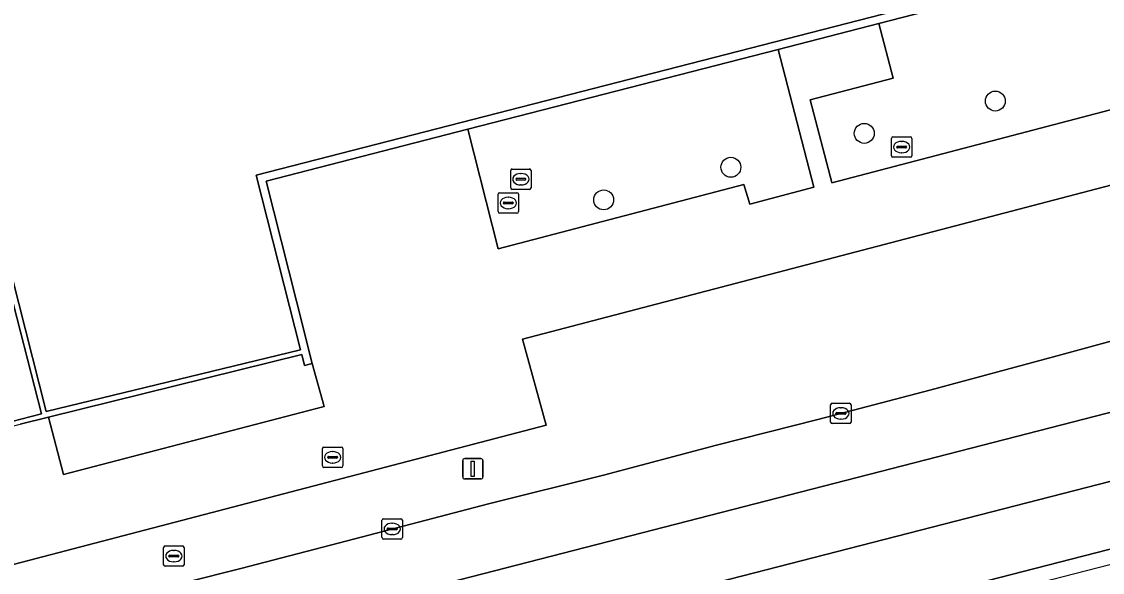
# Model space of a CAD drawing. Extents: x 160806 to 161707, y 383696 to 384148.
# Drawn here: x 161344.7 to 161397.7, y 383965.9 to 383992.9 of the extents above; entities that cross this region are included whole.
import ezdxf

# ---------------------------------------------------------------- set-up
doc = ezdxf.new("R2010")
doc.units = 0
for name, color, linetype in [('IMGEO_Berm_groen', 7, 'Continuous'), ('IMGEO_Boom', 7, 'Continuous'), ('IMGEO_Brandkraan', 7, 'Continuous'), ('IMGEO_Erf', 7, 'Continuous'), ('IMGEO_Groenvoorziening', 7, 'Continuous'), ('IMGEO_Hek', 7, 'Continuous'), ('IMGEO_Kolk', 7, 'Continuous'), ('IMGEO_Lichtmast', 7, 'Continuous'), ('IMGEO_Muur', 7, 'Continuous'), ('IMGEO_Rijbaan_lokaal_gesloten', 7, 'Continuous'), ('IMGEO_Rioolput', 7, 'Continuous'), ('IMGEO_Voetpad_op_trap', 7, 'Continuous'), ('IMGEO_Voetpad_open', 7, 'Continuous')]:
    doc.layers.add(name, color=color, linetype=linetype)

msp = doc.modelspace()

# ---------------------------------------------------------------- linework, layer by layer
at = {"layer": 'IMGEO_Berm_groen'}
for points in [[(161414.805, 383989.287), (161369.289, 383977.37), (161370.444, 383973.147), (161318.287, 383959.498), (161275.829, 383948.409)], [(161465.14, 383986.182), (161455.902, 383982.36), (161453.055, 383981.256), (161450.194, 383980.461), (161341.031, 383952.394), (161279.919, 383936.647), (161280.177, 383935.571), (161279.794, 383935.48), (161279.911, 383935.042), (161282.439, 383924.956), (161282.559, 383924.49), (161282.934, 383924.586), (161283.186, 383923.58), (161283.395, 383923.636), (161338.43, 383938.073)], [(161311.972, 383955.039), (161317.913, 383956.519), (161322.038, 383957.557), (161327.259, 383958.907), (161332.308, 383960.13), (161335.609, 383960.98), (161335.793, 383961.02), (161335.931, 383961.064), (161340.058, 383962.163), (161350.158, 383964.769), (161355.478, 383966.108), (161361.07, 383967.572), (161367.616, 383969.283), (161373.257, 383970.696), (161378.799, 383972.171), (161383.779, 383973.426), (161389.261, 383974.862), (161395.335, 383976.49), (161401.441, 383978.166)]]:
    msp.add_lwpolyline(points, dxfattribs=at)
at = {"layer": 'IMGEO_Boom'}
for centre in [(161392.474, 383989.047), (161386.048, 383987.461), (161379.507, 383985.798), (161373.271, 383984.199)]:
    msp.add_circle(centre, 0.489, dxfattribs=at)
at = {"layer": 'IMGEO_Brandkraan'}
for p, q in [((161359.478, 383971.141), (161359.478, 383971.993)), ((161359.553, 383972.067), (161360.405, 383972.067)), ((161359.966, 383971.847), (161359.991, 383971.847)), ((161360.479, 383971.993), (161360.479, 383971.141)), ((161359.737, 383971.561), (161359.737, 383971.573)), ((161360.175, 383971.524), (161359.777, 383971.524)), ((161359.78, 383971.61), (161360.178, 383971.61)), ((161360.221, 383971.573), (161360.221, 383971.561)), ((161360.405, 383971.067), (161359.553, 383971.067)), ((161359.989, 383971.287), (161359.964, 383971.287))]:
    msp.add_line(p, q, dxfattribs=at)
for points in [[(161359.478, 383971.141), (161359.478, 383971.993)], [(161359.553, 383972.067), (161360.405, 383972.067)], [(161360.479, 383971.993), (161360.479, 383971.141)], [(161360.405, 383971.067), (161359.553, 383971.067)]]:
    msp.add_lwpolyline(points, dxfattribs=at)
for centre, radius, start, end in [((161359.555, 383971.991), 0.0765, 91.552, 178.448), ((161359.555, 383971.991), 0.0765, 91.552, 178.448), ((161360.403, 383971.991), 0.0765, 1.552, 88.448), ((161360.403, 383971.991), 0.0765, 1.552, 88.448), ((161359.777, 383971.57), 0.0403, 85.8775, 175.7526), ((161359.774, 383971.56), 0.0366, 178.938, 274.7102), ((161360.178, 383971.567), 0.043, 264.8664, 352.4533), ((161360.182, 383971.572), 0.0386, 1.7309, 96.639), ((161359.555, 383971.143), 0.0765, 181.552, 268.448), ((161359.555, 383971.143), 0.0765, 181.552, 268.448), ((161360.403, 383971.143), 0.0765, 271.552, 358.448), ((161360.403, 383971.143), 0.0765, 271.552, 358.448)]:
    msp.add_arc(centre, radius, start, end, dxfattribs=at)
for centre, major_axis, ratio, start_param, end_param in [((161359.965, 383971.567), (-0.387, 0.002), 0.722429, 4.712389, 7.853982), ((161359.99, 383971.567), (-0.39, 0.002), 0.717154, 1.570796, 4.712389)]:
    msp.add_ellipse(centre, major_axis=major_axis, ratio=ratio, start_param=start_param, end_param=end_param, dxfattribs=at)
at = {"layer": 'IMGEO_Erf'}
for points in [[(161413.655, 383999.784), (161386.763, 383992.855), (161387.458, 383990.174), (161383.395, 383989.108), (161384.458, 383985.055), (161384.463, 383985.036), (161413.409, 383992.628), (161458.747, 384004.559)], [(161334.939, 383975.395), (161335.334, 383972.944), (161343.349, 383975.042), (161342.069, 383979.923), (161343.993, 383980.405), (161344.245, 383980.474), (161345.931, 383973.819), (161358.404, 383976.836), (161356.237, 383985.403), (161413.556, 384000.171)]]:
    msp.add_lwpolyline(points, dxfattribs=at)
at = {"layer": 'IMGEO_Groenvoorziening'}
for points in [[(161381.829, 383991.584), (161366.613, 383987.664), (161368.093, 383981.802), (161380.149, 383984.948), (161380.433, 383983.993), (161383.572, 383984.82)], [(161358.982, 383976.178), (161358.596, 383976.074), (161358.462, 383976.605), (161346.051, 383973.539), (161346.78, 383970.721), (161359.565, 383974.065)]]:
    msp.add_lwpolyline(points, close=True, dxfattribs=at)
at = {"layer": 'IMGEO_Hek'}
msp.add_lwpolyline([(161341.247, 383951.682), (161457.839, 383981.686)], dxfattribs=at)
at = {"layer": 'IMGEO_Kolk'}
for p, q in [((161384.4, 383973.295), (161384.4, 383974.147)), ((161384.475, 383974.221), (161385.327, 383974.221)), ((161384.888, 383974.001), (161384.913, 383974.001)), ((161385.401, 383974.147), (161385.401, 383973.295)), ((161384.659, 383973.715), (161384.659, 383973.727)), ((161385.097, 383973.678), (161384.699, 383973.678)), ((161384.702, 383973.764), (161385.1, 383973.764)), ((161384.911, 383973.441), (161384.886, 383973.441)), ((161385.143, 383973.727), (161385.143, 383973.715)), ((161385.327, 383973.221), (161384.475, 383973.221)), ((161362.4, 383967.626), (161362.4, 383968.478)), ((161362.475, 383968.552), (161363.327, 383968.552)), ((161362.888, 383968.332), (161362.913, 383968.332)), ((161363.401, 383968.478), (161363.401, 383967.626)), ((161362.659, 383968.046), (161362.659, 383968.058)), ((161363.097, 383968.009), (161362.699, 383968.009)), ((161362.702, 383968.095), (161363.1, 383968.095)), ((161362.911, 383967.772), (161362.886, 383967.772)), ((161363.143, 383968.058), (161363.143, 383968.046)), ((161363.327, 383967.552), (161362.475, 383967.552))]:
    msp.add_line(p, q, dxfattribs=at)
for points in [[(161384.4, 383973.295), (161384.4, 383974.147)], [(161384.475, 383974.221), (161385.327, 383974.221)], [(161385.401, 383974.147), (161385.401, 383973.295)], [(161385.327, 383973.221), (161384.475, 383973.221)], [(161362.4, 383967.626), (161362.4, 383968.478)], [(161362.475, 383968.552), (161363.327, 383968.552)], [(161363.401, 383968.478), (161363.401, 383967.626)], [(161363.327, 383967.552), (161362.475, 383967.552)]]:
    msp.add_lwpolyline(points, dxfattribs=at)
for centre, radius, start, end in [((161384.477, 383974.145), 0.0765, 91.552, 178.448), ((161384.477, 383974.145), 0.0765, 91.552, 178.448), ((161385.325, 383974.145), 0.0765, 1.552, 88.448), ((161385.325, 383974.145), 0.0765, 1.552, 88.448), ((161384.699, 383973.724), 0.0403, 85.8775, 175.7526), ((161384.696, 383973.714), 0.0366, 178.938, 274.7102), ((161385.1, 383973.721), 0.043, 264.8664, 352.4533), ((161385.104, 383973.726), 0.0386, 1.7309, 96.639), ((161384.477, 383973.297), 0.0765, 181.552, 268.448), ((161384.477, 383973.297), 0.0765, 181.552, 268.448), ((161385.325, 383973.297), 0.0765, 271.552, 358.448), ((161385.325, 383973.297), 0.0765, 271.552, 358.448), ((161362.477, 383968.476), 0.0765, 91.552, 178.448), ((161362.477, 383968.476), 0.0765, 91.552, 178.448), ((161363.325, 383968.476), 0.0765, 1.552, 88.448), ((161363.325, 383968.476), 0.0765, 1.552, 88.448), ((161362.477, 383967.628), 0.0765, 181.552, 268.448), ((161362.477, 383967.628), 0.0765, 181.552, 268.448), ((161362.699, 383968.055), 0.0403, 85.8775, 175.7526), ((161362.696, 383968.045), 0.0366, 178.938, 274.7102), ((161363.1, 383968.052), 0.043, 264.8664, 352.4533), ((161363.104, 383968.057), 0.0386, 1.7309, 96.639), ((161363.325, 383967.628), 0.0765, 271.552, 358.448), ((161363.325, 383967.628), 0.0765, 271.552, 358.448)]:
    msp.add_arc(centre, radius, start, end, dxfattribs=at)
for centre, major_axis, ratio, start_param, end_param in [((161384.887, 383973.721), (-0.387, 0.002), 0.722429, 4.712389, 7.853982), ((161384.912, 383973.721), (-0.39, 0.002), 0.717154, 1.570796, 4.712389), ((161362.887, 383968.052), (-0.387, 0.002), 0.722429, 4.712389, 7.853982), ((161362.912, 383968.052), (-0.39, 0.002), 0.717154, 1.570796, 4.712389)]:
    msp.add_ellipse(centre, major_axis=major_axis, ratio=ratio, start_param=start_param, end_param=end_param, dxfattribs=at)
at = {"layer": 'IMGEO_Lichtmast'}
for p, q in [((161366.356, 383970.604), (161366.356, 383971.404)), ((161366.356, 383971.404), (161366.356, 383970.604)), ((161366.456, 383971.504), (161367.246, 383971.504)), ((161367.246, 383971.504), (161366.456, 383971.504)), ((161367.346, 383971.404), (161367.346, 383970.604)), ((161367.346, 383970.604), (161367.346, 383971.404)), ((161367.246, 383970.504), (161366.456, 383970.504)), ((161366.456, 383970.504), (161367.246, 383970.504))]:
    msp.add_line(p, q, dxfattribs=at)
msp.add_lwpolyline([(161366.776, 383971.379), (161366.926, 383971.379), (161366.926, 383970.629), (161366.776, 383970.629), (161366.776, 383971.379)], dxfattribs=at)
for centre, start, end in [((161366.456, 383971.404), 90, 180), ((161366.456, 383971.404), 90, 180), ((161367.246, 383971.404), 0, 90), ((161367.246, 383971.404), 360, 90), ((161366.456, 383970.604), 180, 270), ((161366.456, 383970.604), 180, 270), ((161367.246, 383970.604), 270, 0), ((161367.246, 383970.604), 270, 0)]:
    msp.add_arc(centre, 0.1, start, end, dxfattribs=at)
at = {"layer": 'IMGEO_Muur'}
msp.add_lwpolyline([(161413.655, 383999.784), (161413.556, 384000.171), (161356.237, 383985.403), (161358.404, 383976.836), (161345.931, 383973.819), (161344.245, 383980.474), (161343.993, 383980.405), (161345.704, 383973.699), (161344.695, 383973.435), (161343.942, 383973.237), (161343.999, 383973.031), (161344.653, 383973.194), (161346.051, 383973.539), (161358.462, 383976.605), (161358.596, 383976.074), (161358.982, 383976.178), (161358.21, 383979.231), (161356.722, 383985.115), (161366.613, 383987.664), (161381.829, 383991.584), (161386.763, 383992.855)], close=True, dxfattribs=at)
at = {"layer": 'IMGEO_Rijbaan_lokaal_gesloten'}
for points in [[(161465.227, 383987.648), (161464.472, 383990.836), (161453.394, 383987.997), (161409.072, 383976.597), (161362.907, 383964.706), (161339.296, 383958.642), (161306.607, 383950.212), (161270.989, 383941.101), (161271.807, 383937.9), (161315.559, 383949.156), (161335.194, 383954.191), (161340.223, 383955.497), (161347.001, 383957.235), (161378.316, 383965.298), (161419.642, 383975.931), (161451.011, 383984.005)], [(161450.194, 383980.461), (161453.055, 383981.256), (161455.902, 383982.36), (161465.14, 383986.182), (161465.535, 383986.348), (161465.227, 383987.648), (161451.011, 383984.005), (161419.642, 383975.931), (161378.316, 383965.298), (161347.001, 383957.235), (161340.223, 383955.497), (161335.194, 383954.191), (161315.559, 383949.156), (161271.807, 383937.9), (161272.608, 383934.763), (161279.919, 383936.647), (161341.031, 383952.394)]]:
    msp.add_lwpolyline(points, close=True, dxfattribs=at)
for points in [[(161401.441, 383978.166), (161395.335, 383976.49), (161389.261, 383974.862), (161383.779, 383973.426), (161378.799, 383972.171), (161373.257, 383970.696), (161367.616, 383969.283), (161361.07, 383967.572), (161355.478, 383966.108), (161350.158, 383964.769), (161340.058, 383962.163), (161335.931, 383961.064), (161335.793, 383961.02), (161335.609, 383960.98), (161332.308, 383960.13), (161327.259, 383958.907), (161322.038, 383957.557), (161317.913, 383956.519), (161311.972, 383955.039)], [(161306.607, 383950.212), (161339.296, 383958.642), (161362.907, 383964.706), (161409.072, 383976.597)]]:
    msp.add_lwpolyline(points, dxfattribs=at)
at = {"layer": 'IMGEO_Rioolput'}
for p, q in [((161387.381, 383986.364), (161387.381, 383987.216)), ((161387.456, 383987.29), (161388.308, 383987.29)), ((161388.382, 383987.216), (161388.382, 383986.364)), ((161387.64, 383986.784), (161387.64, 383986.796)), ((161388.078, 383986.747), (161387.68, 383986.747)), ((161387.683, 383986.833), (161388.081, 383986.833)), ((161387.869, 383987.07), (161387.894, 383987.07)), ((161388.124, 383986.796), (161388.124, 383986.784)), ((161388.308, 383986.29), (161387.456, 383986.29)), ((161387.892, 383986.51), (161387.867, 383986.51)), ((161368.71, 383984.787), (161368.71, 383985.639)), ((161368.785, 383985.713), (161369.637, 383985.713)), ((161369.711, 383985.639), (161369.711, 383984.787)), ((161368.969, 383985.207), (161368.969, 383985.219)), ((161369.407, 383985.17), (161369.009, 383985.17)), ((161369.012, 383985.256), (161369.41, 383985.256)), ((161369.198, 383985.493), (161369.223, 383985.493)), ((161369.453, 383985.219), (161369.453, 383985.207)), ((161369.637, 383984.713), (161368.785, 383984.713)), ((161369.221, 383984.933), (161369.196, 383984.933)), ((161368.092, 383983.62), (161368.092, 383984.472)), ((161368.167, 383984.546), (161369.019, 383984.546)), ((161368.351, 383984.04), (161368.351, 383984.052)), ((161368.394, 383984.089), (161368.792, 383984.089)), ((161368.58, 383984.326), (161368.605, 383984.326)), ((161368.835, 383984.052), (161368.835, 383984.04)), ((161369.093, 383984.472), (161369.093, 383983.62)), ((161369.019, 383983.546), (161368.167, 383983.546)), ((161368.789, 383984.003), (161368.391, 383984.003)), ((161368.603, 383983.766), (161368.578, 383983.766)), ((161351.693, 383966.293), (161351.693, 383967.145)), ((161351.768, 383967.219), (161352.62, 383967.219)), ((161352.694, 383967.145), (161352.694, 383966.293)), ((161351.952, 383966.713), (161351.952, 383966.725)), ((161352.39, 383966.676), (161351.992, 383966.676)), ((161351.995, 383966.762), (161352.393, 383966.762)), ((161352.181, 383966.999), (161352.206, 383966.999)), ((161352.436, 383966.725), (161352.436, 383966.713)), ((161352.62, 383966.219), (161351.768, 383966.219)), ((161352.204, 383966.439), (161352.179, 383966.439))]:
    msp.add_line(p, q, dxfattribs=at)
for points in [[(161387.381, 383986.364), (161387.381, 383987.216)], [(161387.456, 383987.29), (161388.308, 383987.29)], [(161388.382, 383987.216), (161388.382, 383986.364)], [(161388.308, 383986.29), (161387.456, 383986.29)], [(161368.71, 383984.787), (161368.71, 383985.639)], [(161368.785, 383985.713), (161369.637, 383985.713)], [(161369.711, 383985.639), (161369.711, 383984.787)], [(161369.637, 383984.713), (161368.785, 383984.713)], [(161368.092, 383983.62), (161368.092, 383984.472)], [(161368.167, 383984.546), (161369.019, 383984.546)], [(161369.093, 383984.472), (161369.093, 383983.62)], [(161369.019, 383983.546), (161368.167, 383983.546)], [(161351.693, 383966.293), (161351.693, 383967.145)], [(161351.768, 383967.219), (161352.62, 383967.219)], [(161352.694, 383967.145), (161352.694, 383966.293)], [(161352.62, 383966.219), (161351.768, 383966.219)]]:
    msp.add_lwpolyline(points, dxfattribs=at)
for centre, radius, start, end in [((161387.458, 383987.214), 0.0765, 91.552, 178.448), ((161387.458, 383987.214), 0.0765, 91.552, 178.448), ((161388.306, 383987.214), 0.0765, 1.552, 88.448), ((161388.306, 383987.214), 0.0765, 1.552, 88.448), ((161387.68, 383986.793), 0.0403, 85.8775, 175.7526), ((161387.677, 383986.783), 0.0366, 178.938, 274.7102), ((161388.081, 383986.79), 0.043, 264.8664, 352.4533), ((161388.085, 383986.795), 0.0386, 1.7309, 96.639), ((161387.458, 383986.366), 0.0765, 181.552, 268.448), ((161387.458, 383986.366), 0.0765, 181.552, 268.448), ((161388.306, 383986.366), 0.0765, 271.552, 358.448), ((161388.306, 383986.366), 0.0765, 271.552, 358.448), ((161368.787, 383985.637), 0.0765, 91.552, 178.448), ((161368.787, 383985.637), 0.0765, 91.552, 178.448), ((161369.635, 383985.637), 0.0765, 1.552, 88.448), ((161369.635, 383985.637), 0.0765, 1.552, 88.448), ((161369.009, 383985.216), 0.0403, 85.8775, 175.7526), ((161369.006, 383985.206), 0.0366, 178.938, 274.7102), ((161369.41, 383985.213), 0.043, 264.8664, 352.4533), ((161369.414, 383985.218), 0.0386, 1.7309, 96.639), ((161368.787, 383984.789), 0.0765, 181.552, 268.448), ((161368.787, 383984.789), 0.0765, 181.552, 268.448), ((161369.635, 383984.789), 0.0765, 271.552, 358.448), ((161369.635, 383984.789), 0.0765, 271.552, 358.448), ((161368.169, 383984.47), 0.0765, 91.552, 178.448), ((161368.169, 383984.47), 0.0765, 91.552, 178.448), ((161368.391, 383984.049), 0.0403, 85.8775, 175.7526), ((161368.388, 383984.039), 0.0366, 178.938, 274.7102), ((161368.792, 383984.046), 0.043, 264.8664, 352.4533), ((161368.796, 383984.051), 0.0386, 1.7309, 96.639), ((161369.017, 383984.47), 0.0765, 1.552, 88.448), ((161369.017, 383984.47), 0.0765, 1.552, 88.448), ((161368.169, 383983.622), 0.0765, 181.552, 268.448), ((161368.169, 383983.622), 0.0765, 181.552, 268.448), ((161369.017, 383983.622), 0.0765, 271.552, 358.448), ((161369.017, 383983.622), 0.0765, 271.552, 358.448), ((161351.77, 383967.143), 0.0765, 91.552, 178.448), ((161351.77, 383967.143), 0.0765, 91.552, 178.448), ((161352.618, 383967.143), 0.0765, 1.552, 88.448), ((161352.618, 383967.143), 0.0765, 1.552, 88.448), ((161351.992, 383966.722), 0.0403, 85.8775, 175.7526), ((161351.989, 383966.712), 0.0366, 178.938, 274.7102), ((161352.393, 383966.719), 0.043, 264.8664, 352.4533), ((161352.397, 383966.724), 0.0386, 1.7309, 96.639), ((161351.77, 383966.295), 0.0765, 181.552, 268.448), ((161351.77, 383966.295), 0.0765, 181.552, 268.448), ((161352.618, 383966.295), 0.0765, 271.552, 358.448), ((161352.618, 383966.295), 0.0765, 271.552, 358.448)]:
    msp.add_arc(centre, radius, start, end, dxfattribs=at)
for centre, major_axis, ratio, start_param, end_param in [((161387.868, 383986.79), (-0.387, 0.002), 0.722429, 4.712389, 7.853982), ((161387.893, 383986.79), (-0.39, 0.002), 0.717154, 1.570796, 4.712389), ((161369.197, 383985.213), (-0.387, 0.002), 0.722429, 4.712389, 7.853982), ((161369.222, 383985.213), (-0.39, 0.002), 0.717154, 1.570796, 4.712389), ((161368.579, 383984.046), (-0.387, 0.002), 0.722429, 4.712389, 7.853982), ((161368.604, 383984.046), (-0.39, 0.002), 0.717154, 1.570796, 4.712389), ((161352.18, 383966.719), (-0.387, 0.002), 0.722429, 4.712389, 7.853982), ((161352.205, 383966.719), (-0.39, 0.002), 0.717154, 1.570796, 4.712389)]:
    msp.add_ellipse(centre, major_axis=major_axis, ratio=ratio, start_param=start_param, end_param=end_param, dxfattribs=at)
at = {"layer": 'IMGEO_Voetpad_op_trap'}
msp.add_lwpolyline([(161343.993, 383980.405), (161342.069, 383979.923), (161343.349, 383975.042), (161343.816, 383973.26), (161343.927, 383973.291), (161343.942, 383973.237), (161344.695, 383973.435), (161345.704, 383973.699)], close=True, dxfattribs=at)
at = {"layer": 'IMGEO_Voetpad_open'}
for points in [[(161413.409, 383992.628), (161384.463, 383985.036), (161384.458, 383985.055), (161383.395, 383989.108), (161387.458, 383990.174), (161386.763, 383992.855), (161381.829, 383991.584), (161383.572, 383984.82), (161380.433, 383983.993), (161380.149, 383984.948), (161368.093, 383981.802), (161366.613, 383987.664), (161356.722, 383985.115), (161358.21, 383979.231), (161358.982, 383976.178), (161359.565, 383974.065), (161346.78, 383970.721), (161346.051, 383973.539), (161344.653, 383973.194)], [(161296.995, 383961.414), (161284.463, 383960.399), (161279.47, 383959.995), (161277.942, 383959.608), (161276.704, 383959.287), (161276.807, 383958.971), (161275.086, 383958.531), (161275.946, 383955.106), (161277.665, 383955.564), (161277.792, 383955.075), (161274.456, 383954.218), (161275.3, 383950.645), (161275.829, 383948.409), (161318.287, 383959.498), (161370.444, 383973.147), (161369.289, 383977.37), (161414.805, 383989.287)]]:
    msp.add_lwpolyline(points, dxfattribs=at)

doc.saveas('drawing.dxf')
